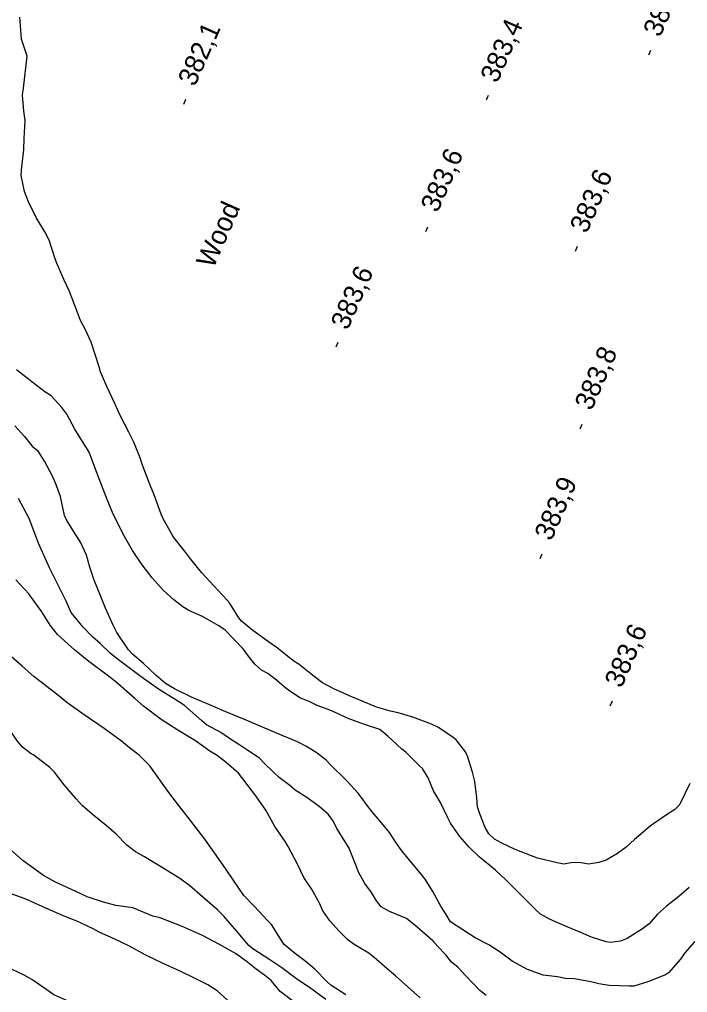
# Model space of a CAD drawing. Extents: x 287698 to 290158, y 5234163 to 5237182.
# Drawn here: x 288079 to 288182.3, y 5235065.5 to 5235215.8 of the extents above; entities that cross this region are included whole.
import ezdxf

# ---------------------------------------------------------------- set-up
doc = ezdxf.new("R2010")
doc.units = 0
for name, color, linetype in [('Niveau 1', 7, 'Continuous'), ('Niveau 2', 7, 'Continuous'), ('Niveau 3', 7, 'Continuous'), ('Niveau 44', 7, 'Continuous')]:
    doc.layers.add(name, color=color, linetype=linetype)

msp = doc.modelspace()

# ---------------------------------------------------------------- linework, layer by layer
at = {"layer": 'Niveau 1'}
for points in [[(288089.8, 5235148.93), (288087.58, 5235152.5), (288086.34, 5235154.81), (288085.58, 5235155.84), (288083.94, 5235157.67), (288082.95, 5235158.29), (288080.92, 5235159.83), (288078.53, 5235161.66)], [(288132.54, 5235106.83), (288130.81, 5235107.46), (288129.86, 5235107.82), (288127.64, 5235108.83), (288126.49, 5235109.28), (288125.05, 5235109.82), (288123.7, 5235110.47), (288122.45, 5235110.92), (288120.81, 5235112.03), (288119.94, 5235112.69), (288118.77, 5235113.7), (288117.42, 5235114.73), (288116.46, 5235115.28), (288115.39, 5235116.21), (288114.61, 5235117.24), (288113.62, 5235118.56), (288112.17, 5235120.06), (288110.81, 5235121.46), (288109.85, 5235122.1), (288107.3, 5235123.57), (288105.2, 5235124.5), (288104.3, 5235125.03), (288102.88, 5235126.15), (288101.26, 5235127.64), (288099.52, 5235129.52), (288097.97, 5235131.53), (288096.48, 5235133.74), (288095.07, 5235136.26), (288093.42, 5235139.61), (288092.55, 5235141.61), (288091.09, 5235145.48), (288089.8, 5235148.93)], [(288083.7, 5235100.21), (288081.25, 5235102.14), (288080.84, 5235102.35), (288079.48, 5235103.38), (288078.72, 5235104.29), (288077.2, 5235106.47), (288076.07, 5235107.9), (288074.32, 5235109.71), (288072.12, 5235111.85), (288070.88, 5235112.86), (288069.64, 5235113.67), (288067.22, 5235115.17), (288064.51, 5235116.93), (288063.23, 5235117.65), (288061.24, 5235118.56), (288060.47, 5235118.71), (288057.53, 5235119.54), (288056.35, 5235119.99), (288053.76, 5235120.92), (288052.09, 5235121.65), (288050.3, 5235122.22), (288049.54, 5235122.45)], [(288182.59, 5235081.66), (288180.99, 5235080.28), (288179.07, 5235078.81), (288177.7, 5235077.55), (288176.38, 5235076.08), (288175.35, 5235075.29), (288173, 5235073.82), (288171.95, 5235073.39), (288170.4, 5235073.17), (288169.72, 5235073.27), (288167.49, 5235074.02), (288165.82, 5235074.72), (288163.45, 5235075.73), (288161, 5235076.79), (288159.59, 5235077.57), (288158.82, 5235078.26), (288156.38, 5235080.69), (288154.29, 5235082.83), (288152.62, 5235084.34), (288150.1, 5235086.42), (288148.55, 5235087.9), (288147.13, 5235089.55), (288145.66, 5235091.63), (288145.2, 5235092.54), (288144.1, 5235094.8), (288143.06, 5235096.64), (288142.2, 5235098.65), (288141.36, 5235100.05), (288140.89, 5235100.49), (288138.79, 5235102.55), (288138.14, 5235103.07), (288135.99, 5235105.06), (288134.75, 5235106.11), (288132.54, 5235106.83)], [(288126.37, 5235064.36), (288123.86, 5235066.21), (288122.07, 5235067.4), (288119.56, 5235069.27), (288117.73, 5235070.51), (288115.11, 5235072.2), (288114.47, 5235072.74), (288112.57, 5235074.98), (288110.61, 5235077.24), (288109.56, 5235078.27), (288107.3, 5235080.26), (288105.33, 5235081.98), (288103.8, 5235083.09), (288101.47, 5235084.53), (288098.37, 5235086.42), (288096.95, 5235087.21), (288095.62, 5235088.24), (288093.97, 5235089.91), (288092.43, 5235091.27), (288090.25, 5235092.99), (288088.7, 5235094.33), (288087.76, 5235095.4), (288085.92, 5235097.57), (288084.42, 5235099.51), (288083.7, 5235100.21)]]:
    msp.add_lwpolyline(points, dxfattribs=at)
at = {"layer": 'Niveau 2'}
for points in [[(288080.21, 5235210.15), (288079.34, 5235212.75), (288079.07, 5235216.19)], [(288090.08, 5235165.96), (288089.23, 5235167.86), (288088.45, 5235169.28), (288087.98, 5235170.53), (288086.75, 5235173.78), (288085.94, 5235175.52), (288084.72, 5235178.24), (288084.5, 5235178.97), (288083.62, 5235181.69), (288082.92, 5235182.98), (288081.57, 5235185.21), (288080.39, 5235187.65), (288079.79, 5235189.24), (288079.27, 5235191.69), (288079.31, 5235192.52), (288079.67, 5235195.74), (288079.73, 5235197.41), (288079.87, 5235200.22), (288079.7, 5235201.65), (288079.48, 5235204.18), (288079.63, 5235205.2), (288080.21, 5235210.15)], [(288175.46, 5235090.24), (288174.14, 5235089.09), (288172.84, 5235087.9), (288171.47, 5235086.91), (288169.73, 5235085.91), (288168.61, 5235085.54), (288167.01, 5235085.28), (288165.64, 5235085.52), (288164.3, 5235085.51), (288163.17, 5235085.31), (288162.17, 5235085.47), (288159.1, 5235086.23), (288158.19, 5235086.57), (288155.65, 5235087.57), (288153.59, 5235088.51), (288152.46, 5235089.15), (288151.6, 5235089.99), (288151.05, 5235090.97), (288150.18, 5235093.04), (288149.83, 5235094.17), (288149.72, 5235095.53), (288149.42, 5235098.08), (288149.08, 5235099.5), (288148.32, 5235101.99), (288147.99, 5235102.62), (288146.56, 5235104.49), (288146.07, 5235104.87), (288143.81, 5235106.42), (288142.71, 5235106.92), (288139.83, 5235108), (288137.59, 5235108.68), (288136.39, 5235108.91), (288134.23, 5235109.56), (288132.87, 5235110.1), (288130.17, 5235111.23), (288127.62, 5235112.39), (288125.89, 5235113.33), (288124.59, 5235114.3), (288122.27, 5235116.12), (288121.27, 5235116.78), (288118.87, 5235118.69), (288117.5, 5235119.64), (288115.11, 5235121.37), (288113.37, 5235122.85), (288112.96, 5235123.37), (288111.5, 5235125.66), (288111.09, 5235126.11), (288109.05, 5235128.27), (288107.22, 5235130.28), (288105.45, 5235132.45), (288104.7, 5235133.51), (288102.88, 5235135.75), (288102.52, 5235136.38), (288101.23, 5235138.63), (288100.91, 5235139.38), (288099.86, 5235142.37), (288099.24, 5235143.87), (288098.04, 5235146.92), (288097.68, 5235148.07), (288096.68, 5235150.51), (288095.9, 5235152.04), (288094.59, 5235154.59), (288093.76, 5235156.48), (288092.52, 5235159.08), (288091.55, 5235161.35), (288091.33, 5235162.16), (288090.08, 5235165.96)], [(288078.29, 5235153.03), (288079.8, 5235151.35), (288080.99, 5235149.86), (288081.8, 5235149.22), (288081.85, 5235149.19)], [(288119.65, 5235105.18), (288116.61, 5235106.45), (288114.05, 5235107.53), (288110.95, 5235108.82), (288108.28, 5235109.94), (288105.63, 5235111.11), (288102.99, 5235112.37), (288101.62, 5235113.21), (288100.15, 5235114.43), (288098.18, 5235116.27), (288096.47, 5235117.74), (288095.87, 5235118.42), (288094.09, 5235121.06), (288093.51, 5235122.21), (288092.3, 5235124.86), (288091.72, 5235126.38), (288090.58, 5235129.19), (288089.88, 5235131.19), (288089.36, 5235133.01), (288088.45, 5235135.02), (288087.72, 5235136.16), (288086.36, 5235138.38), (288086, 5235139.18), (288085.35, 5235142.09), (288084.66, 5235144.04), (288084.13, 5235145.24), (288082.88, 5235147.58), (288081.85, 5235149.19)], [(288097.52, 5235102.15), (288096.03, 5235103.26), (288094.8, 5235104.31), (288092.12, 5235106.27), (288089.04, 5235108.36), (288086.33, 5235110.27), (288084.89, 5235111.43), (288081.25, 5235114.31), (288079.42, 5235115.87), (288076.52, 5235118.43), (288074.03, 5235120.86), (288073.18, 5235121.83), (288070.66, 5235124.67), (288068.44, 5235126.62), (288066.44, 5235128.22), (288063.14, 5235130.76), (288061.56, 5235132.08), (288058.14, 5235134.82), (288056.15, 5235135.95), (288053.11, 5235137.55), (288052.01, 5235138.29), (288050.96, 5235139.22), (288047.59, 5235142.1)], [(288120.8, 5235097.46), (288119.16, 5235098.67), (288118.28, 5235099.51), (288116.83, 5235100.91), (288116.14, 5235101.66), (288114.31, 5235102.86), (288112.96, 5235103.79), (288111.51, 5235104.71), (288110.16, 5235105.64), (288107.94, 5235106.83), (288107.17, 5235107.49), (288104.55, 5235109.82), (288102.91, 5235110.83), (288100.68, 5235112.21), (288098.18, 5235113.98), (288097.2, 5235114.72), (288094.11, 5235117.04), (288093.04, 5235117.88), (288091.49, 5235119.37), (288090.33, 5235120.4), (288088.87, 5235121.89), (288087.02, 5235124.15), (288086.22, 5235125.94), (288083.67, 5235131.1), (288081.98, 5235134.9), (288080.5, 5235138.7), (288078.88, 5235141.79)], [(288112.9, 5235099.34), (288112.5, 5235099.66), (288110.97, 5235101.02), (288109.59, 5235102.06), (288108.44, 5235102.75), (288106.21, 5235104.32), (288103.5, 5235105.97), (288100.93, 5235107.63), (288098.19, 5235109.71), (288096.84, 5235110.86), (288093.94, 5235113.45), (288092.36, 5235114.64), (288089.75, 5235116.61), (288087.54, 5235118.38), (288084.91, 5235120.78), (288083.77, 5235122.23), (288082.46, 5235124.3), (288080.45, 5235127.06), (288078.44, 5235129.2)], [(288183.78, 5235073.7), (288181.92, 5235071.59), (288181.23, 5235070.6), (288179.36, 5235068.5), (288178.92, 5235068.21), (288176.19, 5235067.11), (288174.01, 5235066.43), (288173.36, 5235066.43), (288170.18, 5235066.55), (288168.6, 5235066.78), (288167.38, 5235067.13), (288164.86, 5235067.55), (288163.43, 5235067.62), (288162.19, 5235067.87), (288159.99, 5235068.12), (288157.59, 5235069.03), (288155.18, 5235070.31), (288153.35, 5235071.71), (288151.6, 5235072.81), (288149.48, 5235073.92), (288145.66, 5235076.37), (288144.98, 5235077.5), (288144.19, 5235078.82), (288142.91, 5235081.08), (288141.73, 5235082.96), (288140.46, 5235084.55), (288139.1, 5235086.15), (288138.12, 5235087.37), (288137.24, 5235088.59), (288136.25, 5235090.19), (288134.98, 5235091.69), (288133.32, 5235093.66), (288131.37, 5235096.28), (288129.52, 5235098.25), (288127.13, 5235100.62), (288126.42, 5235101.36), (288125.03, 5235102.43), (288123.4, 5235103.49), (288122.03, 5235104.18), (288119.65, 5235105.18)], [(288129.49, 5235065.07), (288127.17, 5235066.57), (288126.58, 5235067.1), (288124.69, 5235069.06), (288123.15, 5235070.37), (288121.48, 5235071.56), (288119.92, 5235072.89), (288119.65, 5235073.35), (288118, 5235075.94), (288117.35, 5235076.56), (288115.33, 5235078.8), (288113.72, 5235080.44), (288112.18, 5235082.69), (288110.85, 5235084.62), (288109.17, 5235087.04), (288107.66, 5235089.13), (288105.48, 5235092.03), (288103.47, 5235094.6), (288102.13, 5235096.38), (288099.19, 5235100.48), (288097.52, 5235102.15)], [(288140.98, 5235064.65), (288139.63, 5235065.81), (288137.14, 5235068.05), (288136.23, 5235068.78), (288133.86, 5235070.89), (288133.02, 5235071.52), (288130.76, 5235072.87), (288129.81, 5235073.57), (288128.5, 5235074.88), (288127.02, 5235076.55), (288125.91, 5235078.07), (288125.39, 5235079.28), (288124.15, 5235081.45), (288123.01, 5235083.24), (288122.04, 5235085.16), (288120.59, 5235088.03), (288120.1, 5235088.77), (288118.52, 5235091.1), (288117.11, 5235093.64), (288115.57, 5235095.87), (288112.9, 5235099.34)], [(288151.19, 5235065), (288150.22, 5235065.74), (288147.97, 5235068.08), (288146.81, 5235069.39), (288145.84, 5235070.13), (288144.96, 5235071.26), (288143.7, 5235072.57), (288142.92, 5235073.42), (288140.49, 5235075.56), (288138.84, 5235076.89), (288136.25, 5235077.97), (288134.95, 5235078.7), (288134.21, 5235079.63), (288133.47, 5235080.91), (288132.44, 5235082.31), (288131.42, 5235084.04), (288131.16, 5235084.76), (288129.97, 5235087.84), (288129.47, 5235088.58), (288128.09, 5235090.8), (288127.55, 5235091.87), (288126.73, 5235093.02), (288125.36, 5235094.21), (288123.47, 5235095.57), (288121.65, 5235096.7), (288120.8, 5235097.46)], [(288182.67, 5235097.76), (288181.08, 5235094.48), (288180.34, 5235093.75), (288178.76, 5235092.71), (288176.52, 5235091.16), (288175.53, 5235090.27), (288175.46, 5235090.24)], [(288119.31, 5235065.63), (288117.95, 5235067.31), (288116.88, 5235068.15), (288115.63, 5235069.08), (288114.07, 5235070.29), (288112.43, 5235071.5), (288109.93, 5235072.88), (288107.32, 5235074.25), (288104.06, 5235075.72), (288100.79, 5235076.99), (288099.65, 5235077.24), (288096.53, 5235078.55), (288093.9, 5235078.91), (288092.01, 5235079.41), (288089.5, 5235080.26), (288087.74, 5235081.04), (288084.56, 5235082.51), (288082.72, 5235083.53), (288081.82, 5235084.18), (288079.58, 5235085.8), (288076.98, 5235088.1)], [(288123.43, 5235049.26), (288121.26, 5235051.75), (288120.09, 5235053.31), (288118.15, 5235055.76), (288116.62, 5235057.76), (288114.9, 5235059.83), (288113.97, 5235061.13), (288112.37, 5235063.22), (288111.58, 5235063.93), (288109.58, 5235065.69), (288108.16, 5235066.64), (288106.16, 5235067.64), (288103.88, 5235068.73), (288101.26, 5235069.96), (288098.45, 5235071.29), (288096.02, 5235072.61), (288093.74, 5235073.71), (288091.32, 5235074.78), (288090.42, 5235075.3), (288087.76, 5235076.51), (288085.9, 5235077.23), (288083.08, 5235078.51), (288079.87, 5235079.93), (288076.84, 5235081.01)], [(288103.71, 5235051.62), (288100.78, 5235053.22), (288098.59, 5235054.53), (288097.36, 5235055.44), (288095.8, 5235056.87), (288095.18, 5235057.6), (288093.34, 5235059.57), (288092.2, 5235060.62), (288089.89, 5235062.48), (288089.17, 5235062.92), (288086.92, 5235063.94), (288084.35, 5235065.11), (288083.24, 5235065.85), (288080.91, 5235067.47), (288079.75, 5235068.11), (288076.89, 5235069.47)], [(288121.25, 5235064.15), (288119.31, 5235065.63)]]:
    msp.add_lwpolyline(points, dxfattribs=at)
at = {"layer": 'Niveau 3'}
for p, q in [((288176.35, 5235210.35), (288176.67, 5235211.08)), ((288104.41, 5235202.74), (288104.73, 5235203.47)), ((288151.21, 5235203.37), (288151.53, 5235204.1)), ((288141.84, 5235183.04), (288142.16, 5235183.77)), ((288165.01, 5235180.03), (288165.33, 5235180.76)), ((288127.98, 5235165.24), (288128.3, 5235165.97)), ((288165.7, 5235152.54), (288166.02, 5235153.27)), ((288159.53, 5235132.52), (288159.85, 5235133.25)), ((288170.38, 5235109.77), (288170.7, 5235110.5))]:
    msp.add_line(p, q, dxfattribs=at)

# ---------------------------------------------------------------- texts
for s, p in [('383,4', (288178.07, 5235212.93)), ('383,4', (288152.89, 5235205.84)), ('382,1', (288106.13, 5235205.31)), ('383,6', (288143.66, 5235185.83)), ('383,6', (288166.73, 5235182.61)), ('383,6', (288129.76, 5235167.67)), ('383,8', (288167.47, 5235155.23)), ('383,9', (288161.25, 5235135.09)), ('383,6', (288172.1, 5235112.35))]:
    msp.add_text(s, height=3, rotation=66.1217, dxfattribs=at).set_placement(p)
at = {"layer": 'Niveau 44'}
msp.add_text('Wood', height=3, rotation=66.1212, dxfattribs=at).set_placement((288108.98, 5235177.2))

doc.saveas('drawing.dxf')
